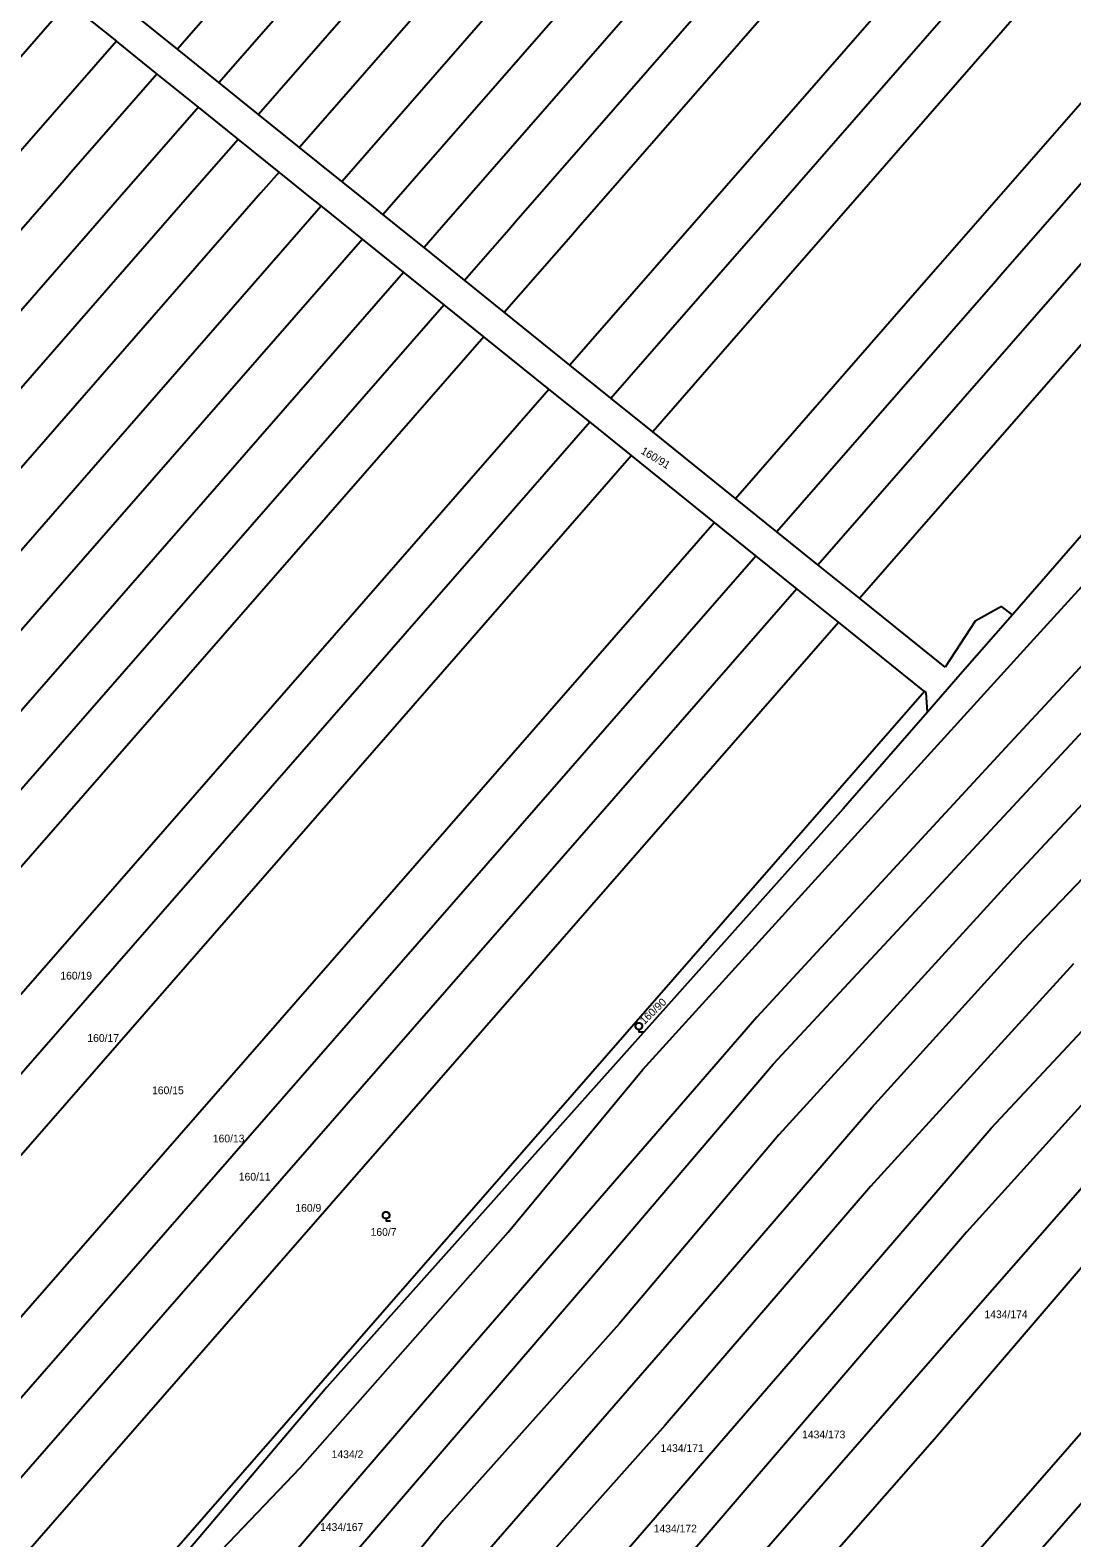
# Model space of a CAD drawing. Extents: x -580630 to -576196, y -1189024 to -1183567.
# Drawn here: x -578921.7 to -578693.1, y -1186653.5 to -1186322.7 of the extents above; entities that cross this region are included whole.
import ezdxf

# ---------------------------------------------------------------- set-up
doc = ezdxf.new("R2010")
doc.units = 0
for name, color, linetype in [('Vrstva 1', 7, 'Continuous'), ('Vrstva 18', 7, 'Continuous'), ('Vrstva 25', 7, 'Continuous'), ('Vrstva 6', 7, 'Continuous')]:
    doc.layers.add(name, color=color, linetype=linetype)

msp = doc.modelspace()

# ---------------------------------------------------------------- linework, layer by layer
at = {"layer": 'Vrstva 1'}
for p, q in [((-578673.98, -1186080.14), (-578889.37, -1186326.86)), ((-578880.26, -1186334.2), (-578664.84, -1186087.45)), ((-578656.06, -1186094.36), (-578871.56, -1186341.19)), ((-578646.98, -1186101.49), (-578862.56, -1186348.43)), ((-578853.31, -1186355.88), (-578637.63, -1186108.83)), ((-578842.88, -1186361.56), (-578628.42, -1186115.91)), ((-578619.17, -1186122.91), (-578828.84, -1186363.08)), ((-578815.01, -1186364.56), (-578610.06, -1186129.8)), ((-578801.43, -1186366.02), (-578601.39, -1186136.88)), ((-578587.14, -1186148.67), (-578778.99, -1186368.42)), ((-578765, -1186369.92), (-578578.25, -1186156.01)), ((-578569.17, -1186163.51), (-578750.72, -1186371.45)), ((-578722.38, -1186374.47), (-578551.18, -1186178.37)), ((-578542.63, -1186186.31), (-578708.22, -1186375.97)), ((-578694.2, -1186377.45), (-578534.43, -1186194.44)), ((-578942.87, -1186350.39), (-578913.42, -1186316.66)), ((-578913.42, -1186316.66), (-578902.72, -1186325.1)), ((-578889.37, -1186326.86), (-578898.26, -1186319.71)), ((-578902.72, -1186325.1), (-578926.41, -1186352.23)), ((-578893.85, -1186332.25), (-578902.72, -1186325.1)), ((-578880.26, -1186334.2), (-578889.37, -1186326.86)), ((-578912.64, -1186353.77), (-578893.85, -1186332.25)), ((-578884.73, -1186339.58), (-578893.85, -1186332.25)), ((-578871.56, -1186341.19), (-578880.26, -1186334.2)), ((-578884.73, -1186339.58), (-578898.5, -1186355.35)), ((-578876.03, -1186346.58), (-578884.73, -1186339.58)), ((-578862.56, -1186348.43), (-578871.56, -1186341.19)), ((-578885, -1186356.85), (-578876.03, -1186346.58)), ((-578867.04, -1186353.82), (-578876.03, -1186346.58)), ((-578853.31, -1186355.88), (-578862.56, -1186348.43)), ((-578914.24, -1186355.61), (-578912.64, -1186353.77)), ((-578867.04, -1186353.82), (-578871.05, -1186358.41)), ((-578859.75, -1186359.67), (-578867.04, -1186353.82)), ((-579078.22, -1186543.44), (-578914.24, -1186355.61)), ((-578900.1, -1186357.18), (-579068.8, -1186550.42)), ((-578898.5, -1186355.35), (-578900.1, -1186357.18)), ((-578886.6, -1186358.69), (-578885, -1186356.85)), ((-578871.05, -1186358.41), (-578872.65, -1186360.25)), ((-578846.79, -1186361.12), (-578853.31, -1186355.88)), ((-579059.81, -1186557.09), (-578886.6, -1186358.69)), ((-578872.65, -1186360.25), (-579050.52, -1186563.98)), ((-578857.79, -1186361.25), (-578859.75, -1186359.67)), ((-578858.31, -1186361.85), (-578857.79, -1186361.25)), ((-578848.76, -1186368.52), (-578857.79, -1186361.25)), ((-578844.27, -1186363.15), (-578846.79, -1186361.12)), ((-578844.27, -1186363.15), (-578842.88, -1186361.56)), ((-579040.97, -1186571.07), (-578858.31, -1186361.85)), ((-578843.89, -1186363.46), (-578844.27, -1186363.15)), ((-578835.24, -1186370.41), (-578843.89, -1186363.46)), ((-578830.45, -1186364.92), (-578835.24, -1186370.41)), ((-578828.84, -1186363.08), (-578830.45, -1186364.92)), ((-578816.62, -1186366.4), (-578815.01, -1186364.56)), ((-578826.36, -1186377.56), (-578816.62, -1186366.4)), ((-578817.64, -1186384.58), (-578803.04, -1186367.86)), ((-578803.04, -1186367.86), (-578801.43, -1186366.02)), ((-578848.76, -1186368.52), (-579031.63, -1186578)), ((-578839.73, -1186375.78), (-578848.76, -1186368.52)), ((-578826.36, -1186377.56), (-578835.24, -1186370.41)), ((-578780.59, -1186370.26), (-578803.22, -1186396.18)), ((-578778.99, -1186368.42), (-578780.59, -1186370.26)), ((-578766.61, -1186371.76), (-578765, -1186369.92)), ((-578750.72, -1186371.45), (-578752.32, -1186373.29)), ((-578794.24, -1186403.41), (-578766.61, -1186371.76)), ((-578752.32, -1186373.29), (-578785.06, -1186410.79)), ((-578723.99, -1186376.32), (-578722.38, -1186374.47)), ((-579022.31, -1186584.91), (-578839.73, -1186375.78)), ((-578830.84, -1186382.94), (-578839.73, -1186375.78)), ((-578817.64, -1186384.58), (-578826.36, -1186377.56)), ((-578766.87, -1186425.43), (-578723.99, -1186376.32)), ((-578709.82, -1186377.81), (-578757.78, -1186432.74)), ((-578708.22, -1186375.97), (-578709.82, -1186377.81)), ((-578695.81, -1186379.29), (-578694.2, -1186377.45)), ((-578748.79, -1186439.98), (-578695.81, -1186379.29)), ((-578739.65, -1186447.33), (-578681.56, -1186380.79)), ((-578830.84, -1186382.94), (-579013.58, -1186592.25)), ((-578822.11, -1186389.96), (-578830.84, -1186382.94)), ((-578803.22, -1186396.18), (-578817.64, -1186384.58)), ((-578822.11, -1186389.96), (-579006.06, -1186600.66)), ((-578807.85, -1186401.43), (-578822.11, -1186389.96)), ((-578699.21, -1186453.87), (-578640.16, -1186389.2)), ((-578794.24, -1186403.41), (-578803.22, -1186396.18)), ((-578993.77, -1186614.39), (-578807.85, -1186401.43)), ((-578798.88, -1186408.66), (-578807.85, -1186401.43)), ((-578785.06, -1186410.79), (-578794.24, -1186403.41)), ((-578985.87, -1186622.84), (-578798.88, -1186408.66)), ((-578789.7, -1186416.04), (-578798.88, -1186408.66)), ((-578766.87, -1186425.43), (-578785.06, -1186410.79)), ((-578789.7, -1186416.04), (-578977.76, -1186631.45)), ((-578771.51, -1186430.68), (-578789.7, -1186416.04)), ((-578757.78, -1186432.74), (-578766.87, -1186425.43)), ((-578771.51, -1186430.68), (-578961.69, -1186648.52)), ((-578762.42, -1186438), (-578771.51, -1186430.68)), ((-578687.52, -1186429.64), (-578706.12, -1186450.96)), ((-578748.79, -1186439.98), (-578757.78, -1186432.74)), ((-578953.66, -1186657.05), (-578762.42, -1186438)), ((-578753.42, -1186445.24), (-578762.42, -1186438)), ((-578739.65, -1186447.33), (-578748.79, -1186439.98)), ((-578753.42, -1186445.24), (-578945.71, -1186665.49)), ((-578744.27, -1186452.6), (-578753.42, -1186445.24)), ((-578720.87, -1186462.44), (-578739.65, -1186447.33)), ((-578706.12, -1186450.96), (-578717.58, -1186464.09)), ((-578708.48, -1186449.11), (-578714.26, -1186452.33)), ((-578706.12, -1186450.96), (-578708.48, -1186449.11)), ((-578937.63, -1186674.07), (-578744.27, -1186452.6)), ((-578787.24, -1186550.75), (-578699.21, -1186453.87)), ((-578725.42, -1186467.77), (-578744.27, -1186452.6)), ((-578714.26, -1186452.33), (-578720.87, -1186462.44)), ((-578717.58, -1186464.09), (-578724.77, -1186472.33)), ((-578725.42, -1186467.77), (-578920.97, -1186691.76)), ((-578725.07, -1186468.05), (-578725.42, -1186467.77)), ((-578724.77, -1186472.33), (-578725.07, -1186468.05)), ((-578724.77, -1186472.33), (-578743.26, -1186493.53)), ((-578743.26, -1186493.53), (-578856.57, -1186620.42)), ((-578816.81, -1186586.43), (-578787.24, -1186550.75)), ((-578862.45, -1186638.12), (-578816.81, -1186586.43)), ((-578856.57, -1186620.42), (-578918.99, -1186693.86)), ((-578888.36, -1186665.26), (-578862.45, -1186638.12))]:
    msp.add_line(p, q, dxfattribs=at)
at = {"layer": 'Vrstva 25'}
for points in [[(-578788.1, -1186541.92), (-578788.29, -1186541.92), (-578788.63, -1186541.73), (-578788.82, -1186541.39), (-578788.82, -1186541), (-578788.63, -1186540.66), (-578788.29, -1186540.47), (-578787.9, -1186540.47), (-578787.56, -1186540.66), (-578787.37, -1186541), (-578787.37, -1186541.39), (-578787.56, -1186541.73), (-578787.9, -1186541.92), (-578788.09, -1186541.92), (-578788.09, -1186542.45), (-578787.09, -1186542.45)], [(-578843.58, -1186583.43), (-578843.77, -1186583.43), (-578844.11, -1186583.24), (-578844.3, -1186582.9), (-578844.3, -1186582.51), (-578844.11, -1186582.17), (-578843.77, -1186581.98), (-578843.38, -1186581.98), (-578843.04, -1186582.17), (-578842.85, -1186582.51), (-578842.85, -1186582.9), (-578843.04, -1186583.24), (-578843.38, -1186583.43), (-578843.57, -1186583.43), (-578843.57, -1186583.96), (-578842.57, -1186583.96)]]:
    msp.add_lwpolyline(points, dxfattribs=at)
at = {"layer": 'Vrstva 6'}
for p, q in [((-578703.77, -1186522.43), (-578617.88, -1186432.57)), ((-578671.17, -1186440.89), (-578706.79, -1186479.2)), ((-578758.6, -1186549.59), (-578678.13, -1186462.97)), ((-578706.79, -1186479.2), (-578762.24, -1186539.22)), ((-578680.91, -1186481.9), (-578707.13, -1186509.96)), ((-578710.76, -1186563.6), (-578648.02, -1186496.28)), ((-578707.13, -1186509.96), (-578757.36, -1186565.07)), ((-578736.99, -1186559.03), (-578703.77, -1186522.43)), ((-578714.67, -1186603.74), (-578643.7, -1186522.74)), ((-578661.7, -1186526.11), (-578716.21, -1186586.4)), ((-578692.74, -1186527.57), (-578737.24, -1186576.37)), ((-578762.24, -1186539.22), (-578824.99, -1186611.71)), ((-578799.07, -1186597.03), (-578758.6, -1186549.59)), ((-578772.58, -1186600.38), (-578736.99, -1186559.03)), ((-578659.85, -1186557.82), (-578723.2, -1186631.83)), ((-578757.36, -1186565.07), (-578792.35, -1186606.44)), ((-578746.33, -1186604.89), (-578710.76, -1186563.6)), ((-578737.24, -1186576.37), (-578782.31, -1186628.74)), ((-578716.21, -1186586.4), (-578797.55, -1186681.16)), ((-578873.98, -1186684.14), (-578799.07, -1186597.03)), ((-578830.49, -1186666.86), (-578772.58, -1186600.38)), ((-578792.35, -1186606.44), (-578831.06, -1186649.75)), ((-578813.69, -1186682.66), (-578746.33, -1186604.89)), ((-578775.29, -1186673.21), (-578714.67, -1186603.74)), ((-578749.69, -1186697.61), (-578672.02, -1186608.63)), ((-578824.99, -1186611.71), (-578887.42, -1186684.22)), ((-578782.31, -1186628.74), (-578817.97, -1186668.69)), ((-578723.2, -1186631.83), (-578778.93, -1186695.18)), ((-578677.89, -1186630.96), (-578733.9, -1186694.89)), ((-578831.06, -1186649.75), (-578871.3, -1186699.16))]:
    msp.add_line(p, q, dxfattribs=at)

# ---------------------------------------------------------------- texts
at = {"layer": 'Vrstva 18'}
for s, rotation, p in [('160/91', 328.82048, (-578787.824, -1186415.462)), ('160/90', 44.11775, (-578786.888, -1186540.965))]:
    msp.add_text(s, height=1.7, rotation=rotation, dxfattribs=at).set_placement(p)
for s, p in [('160/19', (-578915.053, -1186530.99)), ('160/17', (-578909.123, -1186544.66)), ('160/15', (-578894.92, -1186556.15)), ('160/13', (-578881.59, -1186566.72)), ('160/11', (-578875.885, -1186575.1)), ('160/9', (-578863.472, -1186581.93)), ('160/7', (-578846.962, -1186587.22)), ('1434/174', (-578712.262, -1186605.29)), ('1434/171', (-578783.334, -1186634.64)), ('1434/173', (-578752.269, -1186631.65)), ('1434/2', (-578855.515, -1186636)), ('1434/167', (-578858.052, -1186651.96)), ('1434/172', (-578784.845, -1186652.3))]:
    msp.add_text(s, height=1.7, dxfattribs=at).set_placement(p)

doc.saveas('drawing.dxf')
